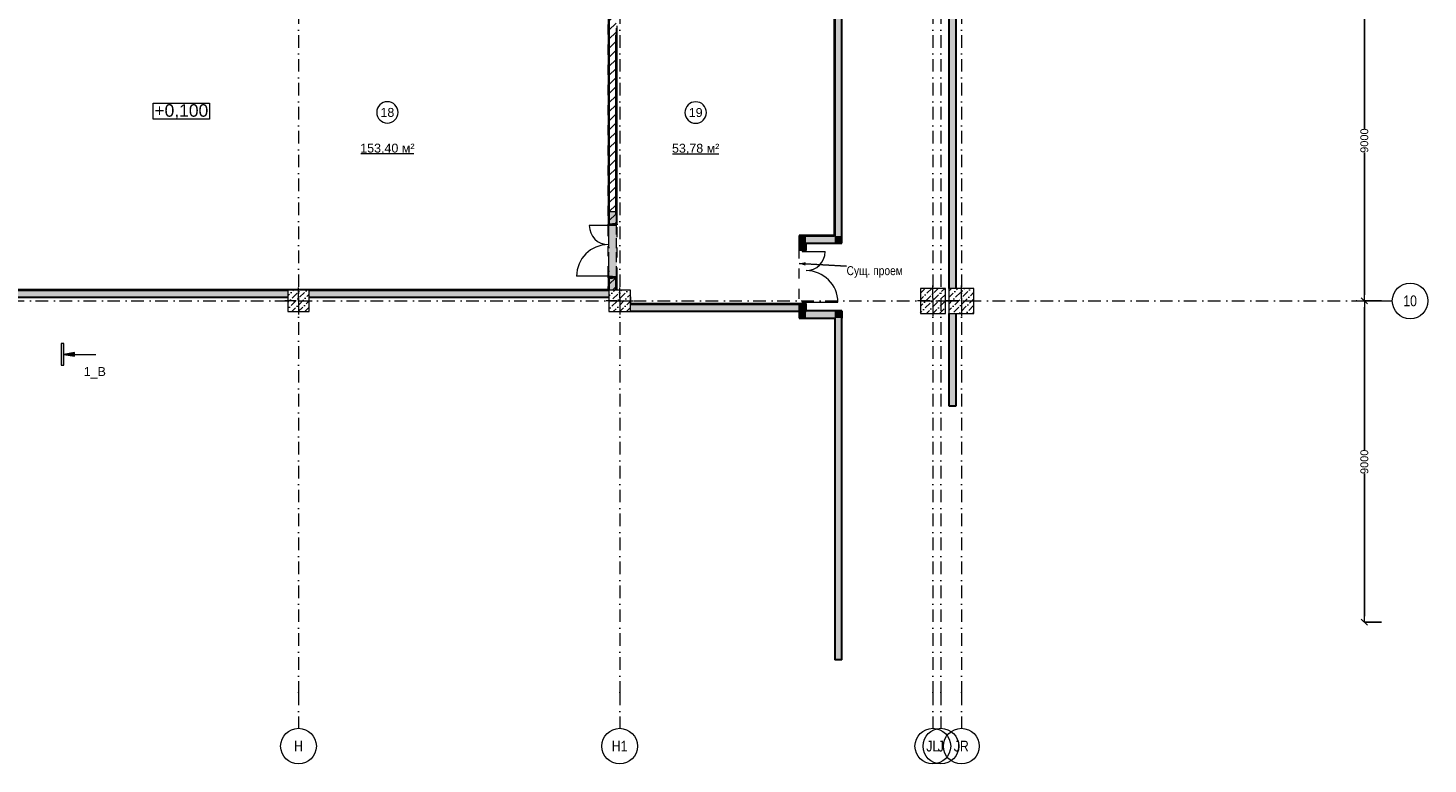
# Model space of a CAD drawing. Header units: millimetres. Extents: x -59761 to 112741, y -57975 to 46221.
# Tile 339 of 421: x 73420 to 112650, y -57975 to -37354. Entities that reach past the tile are written whole.
import ezdxf

# ---------------------------------------------------------------- set-up
doc = ezdxf.new("R2010")
doc.units = ezdxf.units.MM
for name, pattern in [('Wipeout_Contour', [1000, 0, -1000]), ('Невидимая', [391.222223, 282.222223, -109]), ('Штриховая', [564.444447, 282.222223, -282.222223]), ('Штрихпунктирная', [670.277762, 352.777767, -176.388884, 0, -141.111112])]:
    doc.linetypes.add(name, pattern=pattern)
for name, color, linetype in [('Аннотация - План мебели', 7, 'Continuous'), ('Конструктив - ГКЛ', 7, 'Continuous'), ('Конструктив - Колонны', 7, 'Continuous'), ('Конструктив - Перемычки', 7, 'Continuous'), ('Конструктив - Стены Блок 200 нов', 7, 'Continuous'), ('Конструктив - Стены Внутр сущ.', 7, 'Continuous'), ('Маркер - Разрез', 7, 'Continuous'), ('Размер - Осевые Размеры', 7, 'Continuous'), ('Размеры_Отметки кладочный', 7, 'Continuous'), ('Элемент Модели - Зона', 7, 'Continuous'), ('Элемент Модели - Оси', 2, 'Continuous')]:
    doc.layers.add(name, color=color, linetype=linetype)
doc.styles.get("Standard").update_dxf_attribs({"font": 'arial.ttf'})
doc.styles.add('СГЕНЕРИР_СТИЛЬ_1', font='arial.ttf')
doc.styles.add('СГЕНЕРИР_СТИЛЬ_16', font='ARIALUNI.ttf')
doc.styles.add('СГЕНЕРИР_СТИЛЬ_19', font='arial.ttf')
doc.styles.add('СГЕНЕРИР_СТИЛЬ_6', font='ARIALN.TTF')
doc.dimstyles.new('СГЕНЕРИР_СТИЛЬ__2', dxfattribs={"dimtxt": 220.000005, "dimasz": 171, "dimexe": 0.18, "dimexo": 300, "dimgap": 0.09, "dimtad": 1, "dimdec": 0, "dimzin": 0, "dimdsep": 46, "dimtxsty": 'СГЕНЕРИР_СТИЛЬ_16', "dimblk": 'ARROWHEAD_6', "dimblk1": 'ARROWHEAD_6', "dimblk2": 'ARROWHEAD_6', "dimcen": 0.09, "dimclrd": 7, "dimclre": 7, "dimclrt": 7, "dimazin": 0, "dimtfac": 1, "dimtdec": 4, "dimtmove": 0, "dimatfit": 3, "dimfxl": 1, "dimtolj": 1, "dimtzin": 0, "dimarcsym": 0})
doc.dimstyles.new('СГЕНЕРИР_СТИЛЬ__4', dxfattribs={"dimtxt": 0.18, "dimasz": 182.4, "dimexe": 0.18, "dimexo": 0.0625, "dimgap": 0.09, "dimtad": 0, "dimtih": 1, "dimtoh": 1, "dimdec": 4, "dimzin": 0, "dimdsep": 46, "dimtxsty": 'Standard', "dimcen": 0.09, "dimadec": 0, "dimazin": 0, "dimtfac": 1, "dimtdec": 4, "dimtmove": 0, "dimatfit": 3, "dimldrblk": 'ARROWHEAD_5', "dimfxl": 1, "dimtolj": 1, "dimtzin": 0, "dimarcsym": 0})
pattern_1 = [(45, (-45000, -54000), (-127.27922, 127.27922), [])]
pattern_2 = [(45, (-45000, -53650), (-111.36932, 111.36932), [0, -105, 0, -157.5]), (110, (-44650, -53650), (148.00159, 53.86817), [0, -77, 0, -133])]
pattern_3 = [(45, (-45000, -54000), (-183.84776, 183.84776), [195, -65, 0, -65]), (45, (-44977.02, -53793.17), (-183.84776, 183.84776), [195, -65, 0, -65])]

# ---------------------------------------------------------------- blocks, each defined once
blk = doc.blocks.new('ARROWHEAD_5')
at = {"linetype": 'Continuous', "lineweight": 0}
blk.add_hatch(color=0, dxfattribs=at).paths.add_polyline_path([(-1, 0.2679), (0, 0), (-1, -0.2679)])
at = {"color": 0, "linetype": 'Continuous', "lineweight": 0}
blk.add_line((0, 0), (-1, 0), dxfattribs=at)
blk = doc.blocks.new('ARROWHEAD_6')
at = {"color": 0, "linetype": 'Continuous', "lineweight": 0}
for p, q in [((0, 0), (-1, 0)), ((-0.5, -0.5), (0.5, 0.5))]:
    blk.add_line(p, q, dxfattribs=at)
blk = doc.blocks.new('*D879')
at = {"layer": 'Defpoints', "color": 0, "linetype": 'Continuous', "transparency": 16777216}
for p in [(110867, -45000), (111650, -45000), (111650, -54000)]:
    blk.add_point(p, dxfattribs=at)
at = {"layer": 'Размер - Осевые Размеры', "color": 7, "linetype": 'Continuous', "lineweight": -2, "transparency": 16777216}
for p, q in [((111350, -45000), (110866, -45000)), ((110867, -45171), (110867, -49181)), ((110867, -53829), (110867, -49838)), ((111350, -54000), (110866, -54000))]:
    blk.add_line(p, q, dxfattribs=at)
at = {"layer": 'Размер - Осевые Размеры', "color": 7, "linetype": 'Continuous', "lineweight": -2, "transparency": 16777216, "xscale": 171, "yscale": 171, "zscale": 171}
for p, rotation in [((110867, -45000), 90), ((110867, -54000), 270)]:
    blk.add_blockref('ARROWHEAD_6', p, dxfattribs=dict(at, rotation=rotation))
at = {"layer": 'Размер - Осевые Размеры', "color": 7, "linetype": 'Continuous', "lineweight": 15, "transparency": 16777216, "insert": (110867, -49509), "char_height": 220, "attachment_point": 5, "rotation": 90, "style": 'СГЕНЕРИР_СТИЛЬ_16'}
blk.add_mtext('\\A1;9000', dxfattribs=at)
blk = doc.blocks.new('*D880')
at = {"layer": 'Defpoints', "color": 0, "linetype": 'Continuous', "transparency": 16777216}
for p in [(110867, -36000), (111650, -36000), (111650, -45000)]:
    blk.add_point(p, dxfattribs=at)
at = {"layer": 'Размер - Осевые Размеры', "color": 7, "linetype": 'Continuous', "lineweight": -2, "transparency": 16777216}
for p, q in [((111350, -36000), (110866, -36000)), ((110867, -36171), (110867, -40181)), ((110867, -44829), (110867, -40838)), ((111350, -45000), (110866, -45000))]:
    blk.add_line(p, q, dxfattribs=at)
at = {"layer": 'Размер - Осевые Размеры', "color": 7, "linetype": 'Continuous', "lineweight": -2, "transparency": 16777216, "xscale": 171, "yscale": 171, "zscale": 171}
for p, rotation in [((110867, -36000), 90), ((110867, -45000), 270)]:
    blk.add_blockref('ARROWHEAD_6', p, dxfattribs=dict(at, rotation=rotation))
at = {"layer": 'Размер - Осевые Размеры', "color": 7, "linetype": 'Continuous', "lineweight": 15, "transparency": 16777216, "insert": (110867, -40509), "char_height": 220, "attachment_point": 5, "rotation": 90, "style": 'СГЕНЕРИР_СТИЛЬ_16'}
blk.add_mtext('\\A1;9000', dxfattribs=at)

msp = doc.modelspace()

# ---------------------------------------------------------------- hatches: boundary and pattern name
at = {"layer": 'Конструктив - ГКЛ', "linetype": 'Continuous', "lineweight": 5}
for points in [[(96013, -35924.94), (96013, -43174.94), (96025, -43174.94), (96025, -35924.94)], [(96013, -43167.94), (95025, -43167.94), (95025, -43179.94), (96013, -43179.94)], [(96013, -43179.94), (96025, -43179.94), (96013, -43167.94)], [(90305, -45089.94), (95025, -45089.94), (95025, -45077.94), (90305, -45077.94)]]:
    msp.add_hatch(color=9, dxfattribs=at).paths.add_polyline_path(points)
at = {"layer": 'Конструктив - Стены Внутр сущ.', "linetype": 'Continuous', "lineweight": 15}
for points in [[(96225, -43179.94), (96225, -18000), (96025, -18000), (96025, -43179.94)], [(99225, -36350), (99225, -44649.94), (99425, -44649.94), (99425, -36350)], [(95025, -43379.94), (95225, -43379.94), (95025, -43179.94)], [(95025, -43179.94), (95225, -43379.94), (95225, -43179.94)], [(95025, -43379.94), (95025, -43579.94), (95225, -43579.94), (95225, -43379.94)], [(96025, -43179.94), (95225, -43179.94), (95225, -43379.94), (96025, -43379.94)], [(96025, -43179.94), (96225, -43379.94), (96225, -43179.94)], [(96025, -43379.94), (96225, -43379.94), (96025, -43179.94)], [(72300.06, -44900), (80700, -44900), (80700, -44700), (72300.06, -44700)], [(81300, -44900), (89700, -44900), (89700, -44700), (81300, -44700)], [(90300, -45289.94), (95225.86, -45289.94), (95225.86, -45089.94), (90300, -45089.94)], [(95025, -45281.61), (95225, -45281.61), (95225, -45079.94), (95025, -45079.94)], [(95225, -45281.61), (95025, -45481.61), (95225, -45481.61)], [(95225, -45281.61), (95025, -45281.61), (95025, -45481.61)], [(95225, -45481.61), (96025, -45481.61), (96025, -45281.61), (95225, -45281.61)], [(96025, -45481.61), (96225, -45481.61), (96225, -45281.61)], [(96025, -45481.61), (96225, -45281.61), (96025, -45281.61)], [(96025, -45481.61), (96025, -55054.69), (96225, -55054.69), (96225, -45481.61)], [(99225, -47941.31), (99425, -47941.31), (99425, -45349.94), (99225, -45349.94)]]:
    msp.add_hatch(color=7, dxfattribs=at).paths.add_polyline_path(points)
at = {"layer": 'Конструктив - Стены Внутр сущ.', "linetype": 'Continuous', "lineweight": 0}
for points in [[(95110, -43579.94), (95110, -43619.94), (95225, -43619.94), (95225, -43579.94)], [(95225, -45079.94), (95225, -45039.94), (95110, -45039.94), (95110, -45079.94)]]:
    msp.add_hatch(color=255, dxfattribs=at).paths.add_polyline_path(points)
at = {"layer": 'Маркер - Разрез', "linetype": 'Continuous', "lineweight": 5}
for points in [[(74353.48, -46797.17), (74423.48, -46797.17), (74423.48, -46197.17), (74353.48, -46197.17)], [(74423.48, -46497.17), (74723.48, -46547.17), (74723.48, -46447.17)]]:
    msp.add_hatch(color=7, dxfattribs=at).paths.add_polyline_path(points)

# ---------------------------------------------------------------- linework, layer by layer
at = {"layer": 'Конструктив - ГКЛ', "color": 7, "linetype": 'Continuous', "lineweight": 30, "flags": 128}
for points in [[(96013, -35924.94), (96013, -43174.94)], [(96025, -43174.94), (96025, -35919.94)], [(96013, -43167.94), (95025, -43167.94)], [(95025, -43179.94), (96013, -43179.94)], [(72300.06, -44699.94), (80700, -44699.94)], [(90300, -45089.94), (95025, -45089.94)], [(95025, -45077.94), (90305, -45077.94)]]:
    msp.add_lwpolyline(points, dxfattribs=at)
at = {"layer": 'Конструктив - ГКЛ', "color": 7, "linetype": 'Continuous', "lineweight": 15, "flags": 128}
for points in [[(95025, -43174.94), (95025, -43167.94)], [(96025, -43179.94), (96013, -43179.94)], [(95025, -45084.94), (95025, -45077.94)]]:
    msp.add_lwpolyline(points, dxfattribs=at)
at = {"layer": 'Конструктив - Стены Внутр сущ.', "color": 7, "linetype": 'Continuous', "lineweight": 30}
for p, q in [((95110, -43579.94), (95025, -43579.94)), ((95110, -43579.94), (95025, -43579.94)), ((95225, -43579.94), (95110, -43579.94)), ((95225, -43579.94), (95110, -43579.94)), ((95225, -43579.94), (95110, -43579.94)), ((95110, -45079.94), (95025, -45079.94)), ((95110, -45079.94), (95025, -45079.94)), ((95225, -45079.94), (95110, -45079.94)), ((95225, -45079.94), (95110, -45079.94)), ((95225, -45079.94), (95110, -45079.94))]:
    msp.add_line(p, q, dxfattribs=at)
at = {"layer": 'Конструктив - Стены Внутр сущ.', "color": 7, "linetype": 'Continuous', "lineweight": 5}
for p, q in [((95110, -43579.94), (95110, -43619.94)), ((95225, -43579.94), (95110, -43579.94)), ((95110, -43619.94), (95225, -43619.94)), ((95225, -43619.94), (95225, -43579.94)), ((95225, -43619.94), (95757, -43619.94)), ((95225, -45039.94), (95110, -45039.94)), ((95110, -45039.94), (95110, -45079.94)), ((95110, -45079.94), (95225, -45079.94)), ((95225, -45079.94), (95225, -45039.94)), ((95225, -45039.94), (96113, -45039.94))]:
    msp.add_line(p, q, dxfattribs=at)
at = {"layer": 'Конструктив - Стены Внутр сущ.', "color": 7, "linetype": 'Continuous', "lineweight": 30, "flags": 128}
for points in [[(96025, -18000), (96025, -43179.94)], [(96225, -43179.94), (96225, -18000)], [(99225, -36350), (99225, -44649.94)], [(99425, -44649.94), (99425, -36350)], [(95025, -43179.94), (95025, -43379.94)], [(96025, -43179.94), (95025, -43179.94)], [(95025, -43379.94), (95025, -43579.94)], [(95225, -43379.94), (96225, -43379.94)], [(95225, -43579.94), (95225, -43379.94)], [(96225, -43379.94), (96225, -43179.94)], [(80700, -44700), (72300.06, -44700)], [(89700, -44700), (81300, -44700)], [(72300.06, -44900), (80700, -44900)], [(81300, -44900), (89700, -44900)], [(95225.86, -45089.94), (90300, -45089.94)], [(95025, -45079.94), (95025, -45481.61)], [(95225, -45281.61), (95225, -45079.94)], [(95225.86, -45289.94), (95225.86, -45089.94)], [(90300, -45289.94), (95225.86, -45289.94)], [(95025, -45481.61), (95225, -45481.61)], [(96225, -45281.61), (95225, -45281.61)], [(95225, -45481.61), (96025, -45481.61)], [(96025, -45481.61), (96025, -55054.69)], [(96225, -45281.61), (96225, -45481.61)], [(96225, -55054.69), (96225, -45481.61)], [(99225, -45349.94), (99225, -47941.31)], [(99425, -47941.31), (99425, -45349.94)], [(99225, -47941.31), (99425, -47941.31)], [(96225, -55054.69), (96025, -55054.69)]]:
    msp.add_lwpolyline(points, dxfattribs=at)
at = {"layer": 'Конструктив - Стены Внутр сущ.', "color": 7, "linetype": 'Continuous', "lineweight": 5}
for centre, radius, start, end in [((95225, -43619.94), 532, 270, 0), ((95225, -45039.94), 888, 0, 90)]:
    msp.add_arc(centre, radius, start, end, dxfattribs=at)
at = {"layer": 'Маркер - Разрез', "color": 7, "linetype": 'Continuous', "lineweight": 5}
for p, q in [((74423.48, -46197.17), (74353.48, -46197.17)), ((74353.48, -46197.17), (74353.48, -46797.17)), ((74423.48, -46797.17), (74423.48, -46197.17)), ((74723.48, -46497.17), (75323.48, -46497.17)), ((74353.48, -46797.17), (74423.48, -46797.17))]:
    msp.add_line(p, q, dxfattribs=at)
at = {"layer": 'Маркер - Разрез', "color": 7, "linetype": 'Continuous', "lineweight": 5, "flags": 128}
msp.add_lwpolyline([(74423.48, -46497.17), (74723.48, -46547.17), (74723.48, -46447.17)], close=True, dxfattribs=at)
at = {"layer": 'Размеры_Отметки кладочный', "color": 7, "linetype": 'Continuous', "lineweight": 15, "flags": 128}
msp.add_lwpolyline([(76927.08, -39459.61), (78505.48, -39459.61), (78505.48, -39909.61), (76927.08, -39909.61)], close=True, dxfattribs=at)
at = {"layer": 'Элемент Модели - Зона', "color": 7, "linetype": 'Continuous', "lineweight": 15}
for p, q in [((82745.19, -40871.88), (84235.48, -40871.88)), ((91479.16, -40875.46), (92779.74, -40875.46))]:
    msp.add_line(p, q, dxfattribs=at)
at = {"layer": 'Элемент Модели - Зона', "color": 253, "linetype": 'Штриховая', "lineweight": 15, "flags": 128}
for points in [[(72320.06, -35919.94), (72320.06, -44700), (80700, -44700), (80700, -44699.94), (81300, -44699.94), (81300, -44700), (89680, -44700), (89680, -35919.94), (81300, -35919.94), (81300, -36299.94), (80700, -36299.94), (80700, -35919.94)], [(89920, -44699.94), (90300, -44699.94), (90300, -45089.94), (95025, -45089.94), (95025, -43179.94), (96025, -43179.94), (96025, -35919.94), (90300, -35919.94), (90300, -36299.94), (89920, -36299.94)]]:
    msp.add_lwpolyline(points, close=True, dxfattribs=at)
at = {"layer": 'Элемент Модели - Зона', "color": 7, "linetype": 'Continuous', "lineweight": 15, "flags": 128}
for points in [[(83790.34, -39718.31, 1), (83190.34, -39718.31, 1)], [(92429.45, -39721.89, 1), (91829.45, -39721.89, 1)]]:
    msp.add_lwpolyline(points, format="xyb", close=True, dxfattribs=at)
at = {"layer": 'Элемент Модели - Оси', "color": 7, "linetype": 'Штрихпунктирная', "lineweight": 15}
for p, q in [((110650, -45000), (111650, -45000)), ((81000, -55975), (81000, -56975)), ((90000, -55975), (90000, -56975)), ((98775, -55975), (98775, -56975)), ((99000, -55975), (99000, -56975)), ((99575, -55975), (99575, -56975))]:
    msp.add_line(p, q, dxfattribs=at)
at = {"layer": 'Элемент Модели - Оси', "color": 7, "linetype": 'Continuous', "lineweight": 15}
for centre in [(112150, -45000), (81000, -57475), (90000, -57475), (98775, -57475), (99000, -57475), (99575, -57475)]:
    msp.add_circle(centre, 500, dxfattribs=at)
at = {"layer": 'Элемент Модели - Оси', "color": 7, "linetype": 'Штрихпунктирная', "lineweight": 15}
for p in [(110650, -45000), (110650, -45000), (81000, -55975), (81000, -55975), (90000, -55975), (90000, -55975), (98775, -55975), (98775, -55975), (99000, -55975), (99000, -55975), (99575, -55975), (99575, -55975)]:
    msp.add_point(p, dxfattribs=at)

# ---------------------------------------------------------------- texts
at = {"layer": 'Аннотация - План мебели', "color": 7, "linetype": 'Continuous', "lineweight": 0, "insert": (96358.32, -44027.38), "char_height": 250, "attachment_point": 1, "style": 'СГЕНЕРИР_СТИЛЬ_6'}
msp.add_mtext('\\A1;{\\pql;\\fArial Narrow|b0|i0|c204|p34;Сущ. проем}', dxfattribs=at)
at = {"layer": 'Маркер - Разрез', "color": 7, "lineweight": 0, "insert": (75292.49, -46854.31), "char_height": 250, "attachment_point": 2, "style": 'СГЕНЕРИР_СТИЛЬ_19'}
msp.add_mtext('\\A1;{\\pqc;\\pt0;\\fArial|b0|i0|c0|p38;1_В\\fArial|b0|i0|c0|p38;\\fArial|b0|i0|c0|p38;}', dxfattribs=at)
at = {"layer": 'Размеры_Отметки кладочный', "color": 7, "linetype": 'Continuous', "lineweight": 0, "insert": (77716.28, -39489.61), "char_height": 350, "attachment_point": 2, "style": 'СГЕНЕРИР_СТИЛЬ_19'}
msp.add_mtext('\\A1;{\\pqc;\\fArial|b0|i0|c0|p38;+0,100}', dxfattribs=at)
at = {"layer": 'Элемент Модели - Зона', "color": 7, "lineweight": 15, "char_height": 250, "attachment_point": 5, "style": 'СГЕНЕРИР_СТИЛЬ_1'}
for s, insert in [('\\A1;{\\pqc;\\fArial|b0|i0|c204|p38;18}', (83490.34, -39720.37)), ('\\A1;{\\pqc;\\fArial|b0|i0|c204|p38;19}', (92129.45, -39723.95)), ('\\A1;{\\pqc;\\fArial|b0|i0|c204|p38;153,40 м²}', (83490.34, -40742.57)), ('\\A1;{\\pqc;\\fArial|b0|i0|c204|p38;53,78 м²}', (92129.45, -40746.15))]:
    msp.add_mtext(s, dxfattribs=dict(at, insert=insert))
at = {"layer": 'Элемент Модели - Оси', "color": 7, "lineweight": 15, "char_height": 300, "attachment_point": 4, "style": 'СГЕНЕРИР_СТИЛЬ_6'}
for s, insert in [('\\A1;{\\pql;\\pt0;\\fArial Narrow|b0|i0|c204|p34;10}', (111958, -45000.28)), ('\\A1;{\\pql;\\pt0;\\fArial Narrow|b0|i0|c204|p34;H}', (80874.35, -57473.38)), ('\\A1;{\\pql;\\pt0;\\fArial Narrow|b0|i0|c204|p34;H1}', (89778.35, -57472.74)), ('\\A1;{\\pql;\\pt0;\\fArial Narrow|b0|i0|c204|p34;JL}', (98591.47, -57475.92)), ('\\A1;{\\pql;\\pt0;\\fArial Narrow|b0|i0|c204|p34;J}', (98912.47, -57475.92)), ('\\A1;{\\pql;\\pt0;\\fArial Narrow|b0|i0|c204|p34;JR}', (99361.82, -57475.92))]:
    msp.add_mtext(s, dxfattribs=dict(at, insert=insert))

# ---------------------------------------------------------------- dimensions: what is measured, and where the dimension line sits
at = {"layer": 'Размер - Осевые Размеры', "color": 7, "linetype": 'Continuous', "lineweight": 15}
for base, p1, p2, picture, middle in [((110866.58, -36000), (111650, -45000), (111650, -36000), '*D880', (110866.58, -40509.32)), ((110866.58, -45000), (111650, -54000), (111650, -45000), '*D879', (110866.58, -49509.32))]:
    dim = msp.add_linear_dim(base=base, p1=p1, p2=p2, angle=90, dimstyle='СГЕНЕРИР_СТИЛЬ__2', dxfattribs=at)
    dim.commit()
    dim.dimension.update_dxf_attribs({"geometry": picture, "text_midpoint": middle, "dimtype": 160, "text_rotation": 90})

# ---------------------------------------------------------------- leaders
at = {"layer": 'Аннотация - План мебели', "color": 7, "linetype": 'Continuous', "lineweight": 15, "annotation_type": 0, "has_hookline": 1, "hookline_direction": 0, "text_width": 1541.78}
msp.add_leader([(95025, -43953.62), (96358.23, -44027.38)], dimstyle='СГЕНЕРИР_СТИЛЬ__4', dxfattribs=at)

# ---------------------------------------------------------------- next in the draw order: wipeouts: each hides what was drawn before it
at = {"color": 254, "linetype": 'Wipeout_Contour', "lineweight": 0, "ltscale": 10311444.29340001}
msp.add_wipeout([(98425, -45349.94), (99125, -45349.94), (99125, -44649.94), (98425, -44649.94)], dxfattribs=at).dxf.layer = 'Конструктив - Колонны'
at = {"color": 254, "linetype": 'Wipeout_Contour', "lineweight": 0, "ltscale": 10272543.38163135}
msp.add_wipeout([(89700, -35924.94), (89680, -35924.94), (89680, -42849.94), (89700, -42849.94)], dxfattribs=at).dxf.layer = 'Конструктив - Стены Блок 200 нов'
at = {"color": 254, "linetype": 'Wipeout_Contour', "lineweight": 0, "ltscale": 10273761.31809378}
msp.add_wipeout([(89920, -37550), (89900, -37550), (89900, -42600.19), (89920, -42600.19)], dxfattribs=at).dxf.layer = 'Конструктив - Стены Блок 200 нов'
at = {"color": 254, "linetype": 'Wipeout_Contour', "lineweight": 0, "ltscale": 10275160.74836752}
msp.add_wipeout([(89920, -42800.19), (89900, -42800.19), (89900, -42849.94), (89920, -42849.94)], dxfattribs=at).dxf.layer = 'Конструктив - Стены Блок 200 нов'
at = {"color": 254, "linetype": 'Wipeout_Contour', "lineweight": 0, "ltscale": 10275687.06355826}
msp.add_wipeout([(89900, -44698.94), (89700, -44688.94), (89700, -44699.94), (89900, -44699.94)], dxfattribs=at).dxf.layer = 'Конструктив - Стены Блок 200 нов'

# ---------------------------------------------------------------- next in the draw order: hatches: boundary and pattern name
at = {"layer": 'Конструктив - Колонны', "linetype": 'Continuous', "lineweight": 15}
h = msp.add_hatch(dxfattribs=at)
h.set_pattern_fill('БЕТОН_01_000D', style=0, pattern_type=2)
h.set_pattern_definition(pattern_3)
h.paths.add_polyline_path([(98425, -45349.94), (99125, -45349.94), (99125, -44649.94), (98425, -44649.94)])
at = {"layer": 'Конструктив - Стены Блок 200 нов', "linetype": 'Continuous', "lineweight": 5}
h = msp.add_hatch(dxfattribs=at)
h.set_pattern_fill('ШТУКАТУРКА__ГИПС_01_000D', color=252, style=0, pattern_type=2)
h.set_pattern_definition(pattern_2)
h.paths.add_polyline_path([(89700, -35924.94), (89680, -35924.94), (89680, -42849.94), (89700, -42849.94)])
h = msp.add_hatch(dxfattribs=at)
h.set_pattern_fill('ШТУКАТУРКА__ГИПС_01_000D', color=252, style=0, pattern_type=2)
h.set_pattern_definition(pattern_2)
h.paths.add_polyline_path([(89920, -37550), (89900, -37550), (89900, -42600.19), (89920, -42600.19)])
h = msp.add_hatch(dxfattribs=at)
h.set_pattern_fill('БЛОКИ_БЕТОННЫЕ_ЭФФЕКТИВН_2D', style=0, pattern_type=2)
h.set_pattern_definition(pattern_1)
h.paths.add_polyline_path([(89900, -44698.94), (89700, -44688.94), (89700, -44699.94), (89900, -44699.94)])

# ---------------------------------------------------------------- next in the draw order: linework, layer by layer
at = {"layer": 'Конструктив - Колонны', "color": 7, "linetype": 'Continuous', "lineweight": 0}
for p, q in [((98775, -44919.94), (98775, -44569.94)), ((98695, -44999.94), (98345, -44999.94)), ((98775, -45079.94), (98775, -45429.94)), ((98855, -44999.94), (99205, -44999.94))]:
    msp.add_line(p, q, dxfattribs=at)
at = {"layer": 'Конструктив - Колонны', "color": 7, "linetype": 'Continuous', "lineweight": 15, "flags": 128}
msp.add_lwpolyline([(98425, -45349.94), (99125, -45349.94), (99125, -44649.94), (98425, -44649.94)], close=True, dxfattribs=at)
at = {"layer": 'Конструктив - Колонны', "color": 7, "linetype": 'Continuous', "lineweight": 0}
msp.add_point((98775, -44999.94), dxfattribs=at)
at = {"layer": 'Элемент Модели - Оси', "color": 7, "linetype": 'Штрихпунктирная', "lineweight": 15}
for p, q in [((98775, 38200), (98775, -55975)), ((99000, 38200), (99000, -55975))]:
    msp.add_line(p, q, dxfattribs=at)

# ---------------------------------------------------------------- next in the draw order: wipeouts: each hides what was drawn before it
at = {"color": 254, "linetype": 'Wipeout_Contour', "lineweight": 0, "ltscale": 10314617.73652443}
msp.add_wipeout([(99225, -45349.94), (99925, -45349.94), (99925, -44649.94), (99225, -44649.94)], dxfattribs=at).dxf.layer = 'Конструктив - Колонны'
at = {"color": 254, "linetype": 'Wipeout_Contour', "lineweight": 0, "ltscale": 10272442.57582764}
msp.add_wipeout([(89908, -37542), (89920, -37542), (89920, -37358), (89908, -37358)], dxfattribs=at).dxf.layer = 'Конструктив - Стены Блок 200 нов'
at = {"color": 254, "linetype": 'Wipeout_Contour', "lineweight": 0, "ltscale": 10275112.60166471}
msp.add_wipeout([(89908, -42792.19), (89920, -42792.19), (89920, -42608.19), (89908, -42608.19)], dxfattribs=at).dxf.layer = 'Конструктив - Стены Блок 200 нов'
at = {"color": 254, "linetype": 'Wipeout_Contour', "lineweight": 0, "ltscale": 10275158.87273581}
msp.add_wipeout([(89680, -44687.94), (89700, -44687.94), (89700, -44349.94), (89680, -44349.94)], dxfattribs=at).dxf.layer = 'Конструктив - Стены Блок 200 нов'
at = {"color": 254, "linetype": 'Wipeout_Contour', "lineweight": 0, "ltscale": 7707084.131181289}
msp.add_wipeout([(89900, -44698.94), (89900, -44699.94), (89920, -44699.94)], dxfattribs=at).dxf.layer = 'Конструктив - Стены Блок 200 нов'

# ---------------------------------------------------------------- next in the draw order: hatches: boundary and pattern name
at = {"layer": 'Конструктив - Колонны', "linetype": 'Continuous', "lineweight": 15}
h = msp.add_hatch(dxfattribs=at)
h.set_pattern_fill('БЕТОН_01_000D', style=0, pattern_type=2)
h.set_pattern_definition(pattern_3)
h.paths.add_polyline_path([(99225, -45349.94), (99925, -45349.94), (99925, -44649.94), (99225, -44649.94)])
at = {"layer": 'Конструктив - Стены Блок 200 нов', "linetype": 'Continuous', "lineweight": 5}
h = msp.add_hatch(dxfattribs=at)
h.set_pattern_fill('ШТУКАТУРКА__ГИПС_01_000D', color=252, style=0, pattern_type=2)
h.set_pattern_definition(pattern_2)
h.paths.add_polyline_path([(89680, -44687.94), (89700, -44687.94), (89700, -44349.94), (89680, -44349.94)])

# ---------------------------------------------------------------- next in the draw order: linework, layer by layer
at = {"layer": 'Конструктив - Колонны', "color": 7, "linetype": 'Continuous', "lineweight": 0}
for p, q in [((99575, -44919.94), (99575, -44569.94)), ((99495, -44999.94), (99145, -44999.94)), ((99575, -45079.94), (99575, -45429.94)), ((99655, -44999.94), (100005, -44999.94))]:
    msp.add_line(p, q, dxfattribs=at)
at = {"layer": 'Конструктив - Колонны', "color": 7, "linetype": 'Continuous', "lineweight": 15, "flags": 128}
msp.add_lwpolyline([(99225, -45349.94), (99925, -45349.94), (99925, -44649.94), (99225, -44649.94)], close=True, dxfattribs=at)
at = {"layer": 'Конструктив - Колонны', "color": 7, "linetype": 'Continuous', "lineweight": 0}
msp.add_point((99575, -44999.94), dxfattribs=at)
at = {"layer": 'Элемент Модели - Оси', "color": 7, "linetype": 'Штрихпунктирная', "lineweight": 15}
msp.add_line((99575, 38200), (99575, -55975), dxfattribs=at)

# ---------------------------------------------------------------- next in the draw order: wipeouts: each hides what was drawn before it
at = {"color": 254, "linetype": 'Wipeout_Contour', "lineweight": 0, "ltscale": 12841753.45893083}
msp.add_wipeout([(89700, -42849.94), (89795, -42849.94), (89900, -42849.94), (89900, -36299.94), (89700, -36299.94)], dxfattribs=at).dxf.layer = 'Конструктив - Стены Блок 200 нов'
at = {"color": 254, "linetype": 'Wipeout_Contour', "lineweight": 0, "ltscale": 10276034.50208673}
msp.add_wipeout([(89900, -44349.94), (89900, -44698.94), (89920, -44699.94), (89920, -44349.94)], dxfattribs=at).dxf.layer = 'Конструктив - Стены Блок 200 нов'

# ---------------------------------------------------------------- next in the draw order: hatches: boundary and pattern name
at = {"layer": 'Конструктив - Стены Блок 200 нов', "linetype": 'Continuous', "lineweight": 5}
h = msp.add_hatch(dxfattribs=at)
h.set_pattern_fill('БЛОКИ_БЕТОННЫЕ_ЭФФЕКТИВН_2D', style=0, pattern_type=2)
h.set_pattern_definition(pattern_1)
h.paths.add_polyline_path([(89700, -42849.94), (89795, -42849.94), (89900, -42849.94), (89900, -36299.94), (89700, -36299.94)])
h = msp.add_hatch(dxfattribs=at)
h.set_pattern_fill('ШТУКАТУРКА__ГИПС_01_000D', color=252, style=0, pattern_type=2)
h.set_pattern_definition(pattern_2)
h.paths.add_polyline_path([(89900, -44349.94), (89900, -44698.94), (89920, -44699.94), (89920, -44349.94)])

# ---------------------------------------------------------------- next in the draw order: linework, layer by layer
at = {"layer": 'Конструктив - Перемычки', "color": 7, "linetype": 'Невидимая', "lineweight": 0}
msp.add_line((89912, -42499.94), (89700, -42499.94), dxfattribs=at)
at = {"layer": 'Конструктив - Стены Блок 200 нов', "color": 7, "linetype": 'Continuous', "lineweight": 30}
msp.add_line((89900, -42600.19), (89900, -37550), dxfattribs=at)
at = {"layer": 'Конструктив - Стены Блок 200 нов', "color": 7, "linetype": 'Continuous', "lineweight": 30, "flags": 128}
for points in [[(89920, -37542), (89920, -37358)], [(89920, -42600.19), (89920, -37550)]]:
    msp.add_lwpolyline(points, dxfattribs=at)

# ---------------------------------------------------------------- next in the draw order: wipeouts: each hides what was drawn before it
at = {"color": 254, "linetype": 'Wipeout_Contour', "lineweight": 0, "ltscale": 12843753.42189752}
msp.add_wipeout([(89920, -42849.94), (89900, -42849.94), (89795, -42849.94), (89795, -42869.94), (89920, -42869.94)], dxfattribs=at).dxf.layer = 'Конструктив - Стены Блок 200 нов'
at = {"color": 254, "linetype": 'Wipeout_Contour', "lineweight": 0, "ltscale": 12844468.77639802}
msp.add_wipeout([(89700, -44349.94), (89700, -44688.94), (89900, -44698.94), (89900, -44349.94), (89795, -44349.94)], dxfattribs=at).dxf.layer = 'Конструктив - Стены Блок 200 нов'

# ---------------------------------------------------------------- next in the draw order: hatches: boundary and pattern name
at = {"layer": 'Конструктив - ГКЛ', "linetype": 'Continuous', "lineweight": 5}
for points in [[(89675, -44687.94), (72364.06, -44687.94), (72364.06, -44699.94), (89675, -44699.94)], [(89680, -44687.94), (89700, -44688.94), (89700, -44687.94)], [(89680, -44699.94), (89700, -44699.94), (89700, -44688.94), (89680, -44687.94)]]:
    msp.add_hatch(color=9, dxfattribs=at).paths.add_polyline_path(points)
at = {"layer": 'Конструктив - Стены Блок 200 нов', "linetype": 'Continuous', "lineweight": 0}
msp.add_hatch(color=255, dxfattribs=at).paths.add_polyline_path([(89795, -42849.94), (89680, -42849.94), (89680, -42889.94), (89795, -42889.94)])
at = {"layer": 'Конструктив - Стены Блок 200 нов', "linetype": 'Continuous', "lineweight": 5}
h = msp.add_hatch(dxfattribs=at)
h.set_pattern_fill('БЛОКИ_БЕТОННЫЕ_ЭФФЕКТИВН_2D', style=0, pattern_type=2)
h.set_pattern_definition(pattern_1)
h.paths.add_polyline_path([(89700, -44349.94), (89700, -44688.94), (89900, -44698.94), (89900, -44349.94), (89795, -44349.94)])

# ---------------------------------------------------------------- next in the draw order: linework, layer by layer
at = {"layer": 'Конструктив - ГКЛ', "color": 7, "linetype": 'Continuous', "lineweight": 30}
for p, q in [((89700, -44688.94), (89700, -44699.94)), ((89700, -44688.94), (89700, -44699.94)), ((89900, -44698.94), (89900, -44699.94))]:
    msp.add_line(p, q, dxfattribs=at)
at = {"layer": 'Конструктив - ГКЛ', "color": 7, "linetype": 'Continuous', "lineweight": 30, "flags": 128}
for points in [[(89675, -44687.94), (72364.06, -44687.94)], [(81300, -44699.94), (89700, -44699.94)]]:
    msp.add_lwpolyline(points, dxfattribs=at)
at = {"layer": 'Конструктив - Стены Блок 200 нов', "color": 7, "linetype": 'Continuous', "lineweight": 30}
for p, q in [((89700, -36299.94), (89700, -42849.94)), ((89700, -42849.94), (89795, -42849.94)), ((89700, -42849.94), (89795, -42849.94)), ((89700, -42849.94), (89795, -42849.94)), ((89795, -42849.94), (89795, -42869.94)), ((89900, -42849.94), (89795, -42849.94)), ((89795, -42869.94), (89920, -42869.94)), ((89795, -42869.94), (89920, -42869.94)), ((89900, -42849.94), (89900, -42800.19)), ((89920, -42849.94), (89920, -42869.94)), ((89920, -42849.94), (89920, -42869.94)), ((89700, -44687.94), (89680, -44687.94)), ((89700, -44687.94), (89680, -44687.94)), ((89700, -44688.94), (89700, -44687.94)), ((89700, -44688.94), (89700, -44687.94))]:
    msp.add_line(p, q, dxfattribs=at)
at = {"layer": 'Конструктив - Стены Блок 200 нов', "color": 7, "linetype": 'Continuous', "lineweight": 5}
for p, q in [((89680, -42889.94), (89148, -42889.94)), ((89680, -42849.94), (89700, -42849.94)), ((89680, -42889.94), (89680, -42849.94)), ((89680, -42849.94), (89795, -42849.94)), ((89680, -42849.94), (89700, -42849.94)), ((89680, -42849.94), (89700, -42849.94)), ((89795, -42889.94), (89680, -42889.94)), ((89795, -42849.94), (89795, -42889.94))]:
    msp.add_line(p, q, dxfattribs=at)
at = {"layer": 'Конструктив - Стены Блок 200 нов', "color": 7, "linetype": 'Continuous', "lineweight": 5, "flags": 128}
msp.add_lwpolyline([(89680, -35924.94), (89680, -42849.94)], dxfattribs=at)
at = {"layer": 'Конструктив - Стены Блок 200 нов', "color": 7, "linetype": 'Continuous', "lineweight": 30, "flags": 128}
for points in [[(89920, -42792.19), (89920, -42608.19)], [(89920, -42849.94), (89920, -42800.19)]]:
    msp.add_lwpolyline(points, dxfattribs=at)
at = {"layer": 'Конструктив - Стены Блок 200 нов', "color": 7, "linetype": 'Continuous', "lineweight": 5}
msp.add_arc((89680, -42889.94), 532, 180, 270, dxfattribs=at)

# ---------------------------------------------------------------- next in the draw order: wipeouts: each hides what was drawn before it
at = {"color": 254, "linetype": 'Wipeout_Contour', "lineweight": 0, "ltscale": 10240938.59110025}
msp.add_wipeout([(80700, -45299.94), (81300, -45299.94), (81300, -44699.94), (80700, -44699.94)], dxfattribs=at).dxf.layer = 'Конструктив - Колонны'
at = {"color": 254, "linetype": 'Wipeout_Contour', "lineweight": 0, "ltscale": 12844706.9589823}
msp.add_wipeout([(89920, -44329.94), (89795, -44329.94), (89795, -44349.94), (89900, -44349.94), (89920, -44349.94)], dxfattribs=at).dxf.layer = 'Конструктив - Стены Блок 200 нов'

# ---------------------------------------------------------------- next in the draw order: hatches: boundary and pattern name
at = {"layer": 'Конструктив - Колонны', "linetype": 'Continuous', "lineweight": 15}
h = msp.add_hatch(dxfattribs=at)
h.set_pattern_fill('БЕТОН_01_000D', style=0, pattern_type=2)
h.set_pattern_definition(pattern_3)
h.paths.add_polyline_path([(80700, -45299.94), (81300, -45299.94), (81300, -44699.94), (80700, -44699.94)])
at = {"layer": 'Конструктив - Стены Блок 200 нов', "linetype": 'Continuous', "lineweight": 0}
msp.add_hatch(color=255, dxfattribs=at).paths.add_polyline_path([(89680, -44349.94), (89795, -44349.94), (89795, -44309.94), (89680, -44309.94)])

# ---------------------------------------------------------------- next in the draw order: linework, layer by layer
at = {"layer": 'Конструктив - Колонны', "color": 7, "linetype": 'Continuous', "lineweight": 0}
for p, q in [((81000, -44919.94), (81000, -44619.94)), ((80920, -44999.94), (80620, -44999.94)), ((81000, -45079.94), (81000, -45379.94)), ((81080, -44999.94), (81380, -44999.94))]:
    msp.add_line(p, q, dxfattribs=at)
at = {"layer": 'Конструктив - Колонны', "color": 7, "linetype": 'Continuous', "lineweight": 15, "flags": 128}
msp.add_lwpolyline([(80700, -45299.94), (81300, -45299.94), (81300, -44699.94), (80700, -44699.94)], close=True, dxfattribs=at)
at = {"layer": 'Конструктив - Колонны', "color": 7, "linetype": 'Continuous', "lineweight": 0}
msp.add_point((81000, -44999.94), dxfattribs=at)
at = {"layer": 'Конструктив - Стены Блок 200 нов', "color": 7, "linetype": 'Continuous', "lineweight": 5}
for p, q in [((89680, -44309.94), (88792, -44309.94)), ((89680, -44349.94), (89680, -44309.94)), ((89680, -44309.94), (89795, -44309.94)), ((89795, -44309.94), (89795, -44349.94)), ((89680, -44349.94), (89700, -44349.94)), ((89795, -44349.94), (89680, -44349.94)), ((89680, -44349.94), (89700, -44349.94)), ((89680, -44349.94), (89700, -44349.94))]:
    msp.add_line(p, q, dxfattribs=at)
at = {"layer": 'Конструктив - Стены Блок 200 нов', "color": 7, "linetype": 'Continuous', "lineweight": 30}
for p, q in [((89700, -44349.94), (89700, -44687.94)), ((89700, -44349.94), (89795, -44349.94)), ((89700, -44349.94), (89795, -44349.94)), ((89700, -44349.94), (89795, -44349.94)), ((89795, -44329.94), (89920, -44329.94)), ((89795, -44349.94), (89795, -44329.94)), ((89795, -44329.94), (89920, -44329.94)), ((89900, -44349.94), (89795, -44349.94)), ((89900, -44698.94), (89900, -44349.94)), ((89920, -44349.94), (89920, -44329.94)), ((89920, -44349.94), (89920, -44329.94))]:
    msp.add_line(p, q, dxfattribs=at)
at = {"layer": 'Конструктив - Стены Блок 200 нов', "color": 7, "linetype": 'Continuous', "lineweight": 5, "flags": 128}
msp.add_lwpolyline([(89680, -44349.94), (89680, -44687.94)], dxfattribs=at)
at = {"layer": 'Конструктив - Стены Блок 200 нов', "color": 7, "linetype": 'Continuous', "lineweight": 30, "flags": 128}
msp.add_lwpolyline([(89920, -44699.94), (89920, -44349.94)], dxfattribs=at)
at = {"layer": 'Конструктив - Стены Блок 200 нов', "color": 7, "linetype": 'Continuous', "lineweight": 5}
msp.add_arc((89680, -44309.94), 888, 90, 180, dxfattribs=at)
at = {"layer": 'Элемент Модели - Оси', "color": 7, "linetype": 'Штрихпунктирная', "lineweight": 15}
msp.add_line((81000, 38200), (81000, -55975), dxfattribs=at)

# ---------------------------------------------------------------- next in the draw order: wipeouts: each hides what was drawn before it
at = {"color": 254, "linetype": 'Wipeout_Contour', "lineweight": 0, "ltscale": 10276636.64458617}
msp.add_wipeout([(89700, -45299.94), (90300, -45299.94), (90300, -44699.94), (89700, -44699.94)], dxfattribs=at).dxf.layer = 'Конструктив - Колонны'

# ---------------------------------------------------------------- next in the draw order: hatches: boundary and pattern name
at = {"layer": 'Конструктив - Колонны', "linetype": 'Continuous', "lineweight": 15}
h = msp.add_hatch(dxfattribs=at)
h.set_pattern_fill('БЕТОН_01_000D', style=0, pattern_type=2)
h.set_pattern_definition(pattern_3)
h.paths.add_polyline_path([(89700, -45299.94), (90300, -45299.94), (90300, -44699.94), (89700, -44699.94)])
at = {"layer": 'Конструктив - Перемычки', "linetype": 'Continuous', "lineweight": 0}
msp.add_hatch(color=59, dxfattribs=at).paths.add_polyline_path([(89700, -44699.94), (89912, -44699.94), (89912, -42499.94), (89700, -42499.94)])

# ---------------------------------------------------------------- next in the draw order: linework, layer by layer
at = {"layer": 'Конструктив - Колонны', "color": 7, "linetype": 'Continuous', "lineweight": 0}
for p, q in [((90000, -44919.94), (90000, -44619.94)), ((89920, -44999.94), (89620, -44999.94)), ((90000, -45079.94), (90000, -45379.94)), ((90080, -44999.94), (90380, -44999.94))]:
    msp.add_line(p, q, dxfattribs=at)
at = {"layer": 'Конструктив - Колонны', "color": 7, "linetype": 'Continuous', "lineweight": 15, "flags": 128}
msp.add_lwpolyline([(89700, -45299.94), (90300, -45299.94), (90300, -44699.94), (89700, -44699.94)], close=True, dxfattribs=at)
at = {"layer": 'Конструктив - Колонны', "color": 7, "linetype": 'Continuous', "lineweight": 0}
msp.add_point((90000, -44999.94), dxfattribs=at)
at = {"layer": 'Конструктив - Перемычки', "color": 7, "linetype": 'Невидимая', "lineweight": 0}
for p, q in [((89700, -44699.94), (89700, -42499.94)), ((89912, -44699.94), (89912, -42499.94)), ((89912, -44699.94), (89700, -44699.94))]:
    msp.add_line(p, q, dxfattribs=at)
at = {"layer": 'Конструктив - Перемычки', "color": 7, "linetype": 'Штрихпунктирная', "lineweight": 0}
msp.add_line((89700, -44699.94), (89700, -42499.94), dxfattribs=at)
at = {"layer": 'Элемент Модели - Оси', "color": 7, "linetype": 'Штрихпунктирная', "lineweight": 15}
for p, q in [((90000, 38200), (90000, -55975)), ((-57760.58, -45000), (110650, -45000))]:
    msp.add_line(p, q, dxfattribs=at)

doc.saveas('drawing.dxf')
